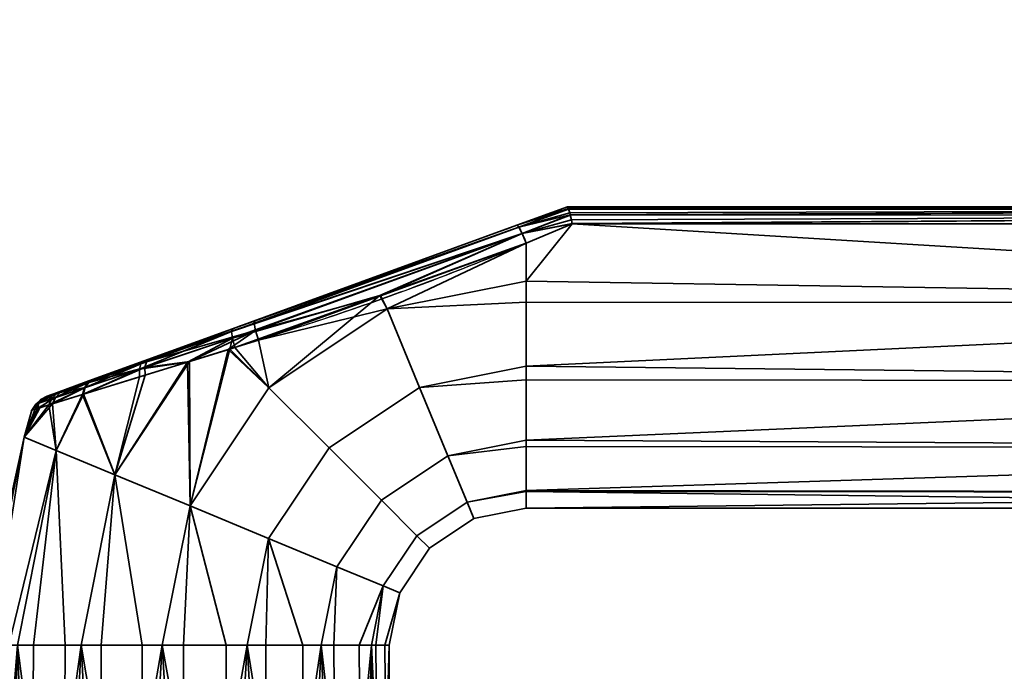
# Model space of a CAD drawing. Header units: millimetres. Extents: x -490 to 6690, y -115 to 132.
# Tile 942 of 1031: x 5534 to 5606, y 37 to 85. Entities that reach past the tile are written whole.
import ezdxf

# ---------------------------------------------------------------- set-up
doc = ezdxf.new("R2010")
doc.units = ezdxf.units.MM
doc.layers.add('151', color=7, linetype='Continuous', true_color=0xffffff)

# ---------------------------------------------------------------- blocks, each defined once
blk = doc.blocks.new('UG_SURFACE_328')
at = {"layer": '151', "color": 254, "linetype": 'Continuous', "lineweight": 35}
for points in [[(5570.316, 69.659, 1116.438), (5574, 71, 1115.949), (5574, 71, 1092.051), (5570.316, 69.659, 1091.562)], [(5574.07, 70.888, 1116.66), (5574.002, 71, 1116), (5570.316, 69.659, 1116.438)], [(5574.002, 71, 1116), (5574, 71, 1115.949), (5570.316, 69.659, 1116.438)], [(5570.316, 69.659, 1091.562), (5574.002, 71, 1092), (5574.07, 70.888, 1091.34)], [(5570.316, 69.659, 1091.562), (5574, 71, 1092.051), (5574.002, 71, 1092)], [(5574.081, 70.853, 1116.723), (5574.07, 70.888, 1116.66), (5570.316, 69.659, 1116.438)], [(5570.316, 69.659, 1091.562), (5574.07, 70.888, 1091.34), (5574.081, 70.853, 1091.277)], [(5570.316, 69.659, 1116.438), (5570.46, 69.517, 1117.27), (5574.081, 70.853, 1116.723)], [(5574.081, 70.853, 1091.277), (5570.46, 69.517, 1090.73), (5570.316, 69.659, 1091.562)], [(5574.087, 70.835, 1116.757), (5574.081, 70.853, 1116.723), (5570.46, 69.517, 1117.27)], [(5570.46, 69.517, 1090.73), (5574.081, 70.853, 1091.277), (5574.087, 70.835, 1091.243)], [(5574.17, 70.566, 1117.244), (5574.087, 70.835, 1116.757), (5570.46, 69.517, 1117.27)], [(5570.46, 69.517, 1090.73), (5574.087, 70.835, 1091.243), (5574.17, 70.566, 1090.757)], [(5574.206, 70.416, 1117.379), (5574.17, 70.566, 1117.244), (5570.46, 69.517, 1117.27)], [(5570.46, 69.517, 1090.73), (5574.17, 70.566, 1090.757), (5574.206, 70.416, 1090.621)], [(5669, 71, 1116), (5669, 71, 1092), (5574, 71, 1092.051), (5574, 71, 1115.949)], [(5669, 71, 1092), (5574.002, 71, 1092), (5574, 71, 1092.051)], [(5574, 71, 1115.949), (5574.002, 71, 1116), (5669, 71, 1116)], [(5669, 71, 1116), (5574.002, 71, 1116), (5574.07, 70.888, 1116.66)], [(5574.07, 70.888, 1091.34), (5574.002, 71, 1092), (5669, 71, 1092)], [(5574.07, 70.888, 1116.66), (5574.081, 70.853, 1116.723), (5669, 71, 1116)], [(5669, 71, 1092), (5574.081, 70.853, 1091.277), (5574.07, 70.888, 1091.34)], [(5669, 71, 1116), (5574.081, 70.853, 1116.723), (5574.087, 70.835, 1116.757)], [(5574.087, 70.835, 1091.243), (5574.081, 70.853, 1091.277), (5669, 71, 1092)], [(5574.087, 70.835, 1116.757), (5669, 70.847, 1116.764), (5669, 71, 1116)], [(5669, 71, 1092), (5669, 70.847, 1091.236), (5574.087, 70.835, 1091.243)], [(5669, 70.846, 1116.768), (5669, 70.847, 1116.764), (5574.087, 70.835, 1116.757)], [(5574.17, 70.566, 1090.757), (5574.087, 70.835, 1091.243), (5669, 70.847, 1091.236)], [(5669, 70.846, 1116.768), (5574.087, 70.835, 1116.757), (5574.17, 70.566, 1117.244)], [(5669, 70.847, 1091.236), (5574.206, 70.416, 1090.621), (5574.17, 70.566, 1090.757)], [(5574.17, 70.566, 1117.244), (5574.206, 70.416, 1117.379), (5669, 70.846, 1116.768)], [(5574.21, 70.399, 1090.607), (5574.206, 70.416, 1090.621), (5669, 70.847, 1091.236)], [(5669, 70.846, 1116.768), (5574.206, 70.416, 1117.379), (5574.21, 70.399, 1117.393)], [(5669, 70.847, 1091.236), (5669, 70.846, 1091.232), (5574.21, 70.399, 1090.607)], [(5574.21, 70.399, 1117.393), (5669, 70.415, 1117.411), (5669, 70.846, 1116.768)], [(5669, 70.846, 1091.232), (5669, 70.415, 1090.589), (5574.21, 70.399, 1090.607)], [(5570.46, 69.517, 1117.27), (5570.703, 69.056, 1117.949), (5574.206, 70.416, 1117.379)], [(5574.206, 70.416, 1090.621), (5570.703, 69.056, 1090.051), (5570.46, 69.517, 1090.73)], [(5574.21, 70.399, 1117.393), (5574.206, 70.416, 1117.379), (5570.703, 69.056, 1117.949)], [(5570.703, 69.056, 1090.051), (5574.206, 70.416, 1090.621), (5574.21, 70.399, 1090.607)], [(5574.289, 70.067, 1117.692), (5574.21, 70.399, 1117.393), (5570.703, 69.056, 1117.949)], [(5570.703, 69.056, 1090.051), (5574.21, 70.399, 1090.607), (5574.289, 70.067, 1090.308)], [(5570.703, 69.056, 1117.949), (5574.35, 69.783, 1117.84), (5574.289, 70.067, 1117.692)], [(5574.289, 70.067, 1090.308), (5574.35, 69.783, 1090.16), (5570.703, 69.056, 1090.051)], [(5574.353, 69.769, 1117.846), (5574.35, 69.783, 1117.84), (5570.703, 69.056, 1117.949)], [(5570.703, 69.056, 1090.051), (5574.35, 69.783, 1090.16), (5574.353, 69.769, 1090.154)], [(5570.703, 69.056, 1117.949), (5571, 68.361, 1118.352), (5574.353, 69.769, 1117.846)], [(5574.353, 69.769, 1090.154), (5571, 68.361, 1089.648), (5570.703, 69.056, 1090.051)], [(5669, 64.025, 1089), (5571, 65.568, 1089.082), (5574.353, 69.769, 1090.154)], [(5571, 65.568, 1089.082), (5571, 68.361, 1089.648), (5574.353, 69.769, 1090.154)], [(5574.353, 69.769, 1117.846), (5571, 65.568, 1118.918), (5669, 64.025, 1119)], [(5574.353, 69.769, 1117.846), (5571, 68.361, 1118.352), (5571, 65.568, 1118.918)], [(5669, 70.41, 1117.419), (5669, 70.415, 1117.411), (5574.21, 70.399, 1117.393)], [(5574.289, 70.067, 1090.308), (5574.21, 70.399, 1090.607), (5669, 70.415, 1090.589)], [(5669, 70.41, 1117.419), (5574.21, 70.399, 1117.393), (5574.289, 70.067, 1117.692)], [(5669, 70.415, 1090.589), (5574.35, 69.783, 1090.16), (5574.289, 70.067, 1090.308)], [(5574.289, 70.067, 1117.692), (5574.35, 69.783, 1117.84), (5669, 70.41, 1117.419)], [(5574.353, 69.769, 1090.154), (5574.35, 69.783, 1090.16), (5669, 70.415, 1090.589)], [(5669, 70.41, 1117.419), (5574.35, 69.783, 1117.84), (5574.353, 69.769, 1117.846)], [(5669, 70.415, 1090.589), (5669, 70.41, 1090.581), (5574.353, 69.769, 1090.154)], [(5574.353, 69.769, 1117.846), (5669, 69.769, 1117.846), (5669, 70.41, 1117.419)], [(5669, 70.41, 1090.581), (5669, 69.769, 1090.154), (5574.353, 69.769, 1090.154)], [(5669, 64.025, 1119), (5669, 69.769, 1117.846), (5574.353, 69.769, 1117.846)], [(5574.353, 69.769, 1090.154), (5669, 69.769, 1090.154), (5669, 64.025, 1089)], [(5570.46, 69.517, 1090.73), (5549.487, 61.9, 1091.085), (5549.549, 62.1, 1091.876)], [(5549.487, 61.9, 1091.085), (5570.46, 69.517, 1090.73), (5570.703, 69.056, 1090.051)], [(5570.703, 69.056, 1090.051), (5549.551, 61.419, 1090.427), (5549.487, 61.9, 1091.085)], [(5549.549, 62.1, 1091.876), (5570.316, 69.659, 1091.562), (5570.46, 69.517, 1090.73)], [(5551.166, 62.689, 1116.361), (5570.316, 69.659, 1116.438), (5570.316, 69.659, 1091.562), (5549.549, 62.1, 1091.876)], [(5549.551, 61.419, 1090.427), (5570.703, 69.056, 1090.051), (5560.309, 64.529, 1089.831)], [(5570.703, 69.056, 1117.949), (5570.46, 69.517, 1117.27), (5551.136, 62.488, 1117.182)], [(5551.166, 62.689, 1116.361), (5551.136, 62.488, 1117.182), (5570.46, 69.517, 1117.27)], [(5551.136, 62.488, 1117.182), (5551.233, 61.986, 1117.857), (5570.703, 69.056, 1117.949)], [(5570.46, 69.517, 1117.27), (5570.316, 69.659, 1116.438), (5551.166, 62.689, 1116.361)], [(5570.703, 69.056, 1117.949), (5551.233, 61.986, 1117.857), (5560.346, 64.501, 1118.304)], [(5570.703, 69.056, 1090.051), (5571, 68.361, 1089.648), (5560.309, 64.529, 1089.831)], [(5560.346, 64.501, 1118.304), (5571, 68.361, 1118.352), (5570.703, 69.056, 1117.949)], [(5560.833, 63.546, 1089.082), (5560.309, 64.529, 1089.831), (5571, 68.361, 1089.648)], [(5571, 68.361, 1118.352), (5560.346, 64.501, 1118.304), (5560.833, 63.546, 1118.918)], [(5571, 68.361, 1089.648), (5571, 65.568, 1089.082), (5560.833, 63.546, 1089.082)], [(5560.833, 63.546, 1118.918), (5571, 65.568, 1118.918), (5571, 68.361, 1118.352)], [(5560.833, 63.546, 1089.082), (5571, 65.568, 1089.082), (5571, 64.051, 1089.242)], [(5571, 64.051, 1118.758), (5571, 65.568, 1118.918), (5560.833, 63.546, 1118.918)], [(5669, 64.025, 1089), (5571, 64.051, 1089.242), (5571, 65.568, 1089.082)], [(5571, 65.568, 1118.918), (5571, 64.051, 1118.758), (5669, 64.025, 1119)], [(5560.309, 64.529, 1089.831), (5549.728, 60.737, 1090.011), (5549.551, 61.419, 1090.427)], [(5552.214, 57.786, 1089.082), (5549.728, 60.737, 1090.011), (5560.309, 64.529, 1089.831)], [(5551.233, 61.986, 1117.857), (5551.441, 61.275, 1118.263), (5560.346, 64.501, 1118.304)], [(5560.833, 63.546, 1118.918), (5560.346, 64.501, 1118.304), (5551.441, 61.275, 1118.263)], [(5560.309, 64.529, 1089.831), (5560.833, 63.546, 1089.082), (5552.214, 57.786, 1089.082)], [(5560.833, 63.546, 1118.918), (5563.207, 57.815, 1118.266), (5571, 59.365, 1118.266), (5571, 64.051, 1118.758)], [(5571, 64.051, 1089.242), (5571, 59.365, 1089.734), (5563.207, 57.815, 1089.734), (5560.833, 63.546, 1089.082)], [(5669, 64.025, 1119), (5571, 64.051, 1118.758), (5571, 59.365, 1118.266)], [(5571, 59.365, 1089.734), (5571, 64.051, 1089.242), (5669, 64.025, 1089)], [(5571, 59.365, 1118.266), (5669, 58.277, 1117.865), (5669, 64.025, 1119)], [(5669, 64.025, 1089), (5669, 58.277, 1090.135), (5571, 59.365, 1089.734)], [(5551.441, 61.275, 1118.263), (5552.214, 57.786, 1118.918), (5560.833, 63.546, 1118.918)], [(5563.207, 57.815, 1089.734), (5556.6, 53.4, 1089.734), (5552.214, 57.786, 1089.082), (5560.833, 63.546, 1089.082)], [(5560.833, 63.546, 1118.918), (5552.214, 57.786, 1118.918), (5556.6, 53.4, 1118.266), (5563.207, 57.815, 1118.266)], [(5539.402, 58.407, 1111.613), (5543.486, 59.894, 1114.336), (5551.166, 62.689, 1116.361), (5543.101, 59.754, 1093.847)], [(5551.166, 62.689, 1116.361), (5549.549, 62.1, 1091.876), (5543.101, 59.754, 1093.847)], [(5551.136, 62.488, 1117.182), (5551.166, 62.689, 1116.361), (5543.486, 59.894, 1114.336)], [(5549.487, 61.9, 1091.085), (5549.551, 61.419, 1090.427), (5542.756, 59.141, 1092.691)], [(5542.756, 59.141, 1092.691), (5542.875, 59.546, 1093.233), (5549.487, 61.9, 1091.085)], [(5549.487, 61.9, 1091.085), (5542.875, 59.546, 1093.233), (5543.101, 59.754, 1093.847)], [(5543.101, 59.754, 1093.847), (5549.549, 62.1, 1091.876), (5549.487, 61.9, 1091.085)], [(5551.233, 61.986, 1117.857), (5543.164, 59.278, 1115.516), (5546.408, 59.716, 1116.839)], [(5543.271, 59.687, 1114.964), (5543.164, 59.278, 1115.516), (5551.233, 61.986, 1117.857)], [(5543.486, 59.894, 1114.336), (5543.271, 59.687, 1114.964), (5551.136, 62.488, 1117.182)], [(5551.233, 61.986, 1117.857), (5551.136, 62.488, 1117.182), (5543.271, 59.687, 1114.964)], [(5546.408, 59.716, 1116.839), (5549.24, 60.593, 1117.64), (5551.233, 61.986, 1117.857)], [(5549.24, 60.593, 1117.64), (5551.441, 61.275, 1118.263), (5551.233, 61.986, 1117.857)], [(5542.756, 59.141, 1092.691), (5549.551, 61.419, 1090.427), (5546.274, 59.671, 1091.138)], [(5549.349, 60.62, 1090.135), (5546.274, 59.671, 1091.138), (5549.551, 61.419, 1090.427)], [(5551.441, 61.275, 1118.263), (5549.24, 60.593, 1117.64), (5552.214, 57.786, 1118.918)], [(5549.551, 61.419, 1090.427), (5549.728, 60.737, 1090.011), (5549.349, 60.62, 1090.135)], [(5546.454, 49.167, 1089.082), (5546.274, 59.671, 1091.138), (5549.349, 60.62, 1090.135)], [(5549.24, 60.593, 1117.64), (5546.408, 59.716, 1116.839), (5546.454, 49.167, 1118.918)], [(5549.349, 60.62, 1090.135), (5552.214, 57.786, 1089.082), (5546.454, 49.167, 1089.082)], [(5546.454, 49.167, 1118.918), (5552.214, 57.786, 1118.918), (5549.24, 60.593, 1117.64)], [(5552.214, 57.786, 1089.082), (5549.349, 60.62, 1090.135), (5549.728, 60.737, 1090.011)], [(5543.101, 59.754, 1093.847), (5537.381, 57.672, 1109.074), (5539.402, 58.407, 1111.613)], [(5537.381, 57.672, 1109.074), (5543.101, 59.754, 1093.847), (5539.346, 58.387, 1096.441)], [(5539.402, 58.407, 1111.613), (5539.059, 58.186, 1112.056), (5543.271, 59.687, 1114.964)], [(5543.164, 59.278, 1115.516), (5543.271, 59.687, 1114.964), (5539.059, 58.186, 1112.056)], [(5539.346, 58.387, 1096.441), (5543.101, 59.754, 1093.847), (5542.875, 59.546, 1093.233)], [(5543.271, 59.687, 1114.964), (5543.486, 59.894, 1114.336), (5539.402, 58.407, 1111.613)], [(5540.974, 51.437, 1116.99), (5546.408, 59.716, 1116.839), (5543.18, 58.716, 1115.926)], [(5546.408, 59.716, 1116.839), (5540.974, 51.437, 1116.99), (5546.454, 49.167, 1118.918)], [(5546.454, 49.167, 1089.082), (5540.974, 51.437, 1091.01), (5546.274, 59.671, 1091.138)], [(5542.758, 58.586, 1092.285), (5546.274, 59.671, 1091.138), (5540.974, 51.437, 1091.01)], [(5546.274, 59.671, 1091.138), (5542.758, 58.586, 1092.285), (5542.756, 59.141, 1092.691)], [(5543.164, 59.278, 1115.516), (5543.18, 58.716, 1115.926), (5546.408, 59.716, 1116.839)], [(5538.613, 57.308, 1095.278), (5538.75, 57.795, 1095.602), (5542.756, 59.141, 1092.691)], [(5542.756, 59.141, 1092.691), (5542.758, 58.586, 1092.285), (5538.613, 57.308, 1095.278)], [(5538.675, 57.327, 1112.784), (5543.18, 58.716, 1115.926), (5543.164, 59.278, 1115.516)], [(5543.164, 59.278, 1115.516), (5538.809, 57.815, 1112.458), (5538.675, 57.327, 1112.784)], [(5542.875, 59.546, 1093.233), (5542.756, 59.141, 1092.691), (5538.75, 57.795, 1095.602)], [(5538.75, 57.795, 1095.602), (5539.001, 58.166, 1096.001), (5542.875, 59.546, 1093.233)], [(5539.059, 58.186, 1112.056), (5538.809, 57.815, 1112.458), (5543.164, 59.278, 1115.516)], [(5542.875, 59.546, 1093.233), (5539.001, 58.166, 1096.001), (5539.346, 58.387, 1096.441)], [(5563.207, 57.815, 1089.734), (5571, 59.365, 1089.734), (5571, 58.376, 1090.305)], [(5571, 58.376, 1117.695), (5571, 59.365, 1118.266), (5563.207, 57.815, 1118.266)], [(5669, 58.277, 1090.135), (5571, 58.376, 1090.305), (5571, 59.365, 1089.734)], [(5571, 59.365, 1118.266), (5571, 58.376, 1117.695), (5669, 58.277, 1117.865)], [(5539.346, 58.387, 1096.441), (5537.128, 57.58, 1099.384), (5536.033, 57.181, 1102.998), (5536.242, 57.257, 1106.238)], [(5536.242, 57.257, 1106.238), (5537.381, 57.672, 1109.074), (5539.346, 58.387, 1096.441)], [(5537.128, 57.58, 1099.384), (5539.346, 58.387, 1096.441), (5539.001, 58.166, 1096.001)], [(5539.059, 58.186, 1112.056), (5539.402, 58.407, 1111.613), (5537.381, 57.672, 1109.074)], [(5538.613, 57.308, 1095.278), (5542.758, 58.586, 1092.285), (5540.974, 51.437, 1091.01)], [(5540.974, 51.437, 1116.99), (5543.18, 58.716, 1115.926), (5538.675, 57.327, 1112.784)], [(5563.207, 57.815, 1118.266), (5565.274, 52.824, 1115.147), (5571, 53.963, 1115.147), (5571, 58.376, 1117.695)], [(5571, 58.376, 1090.305), (5571, 53.963, 1092.853), (5565.274, 52.824, 1092.853), (5563.207, 57.815, 1089.734)], [(5669, 58.277, 1117.865), (5571, 58.376, 1117.695), (5571, 53.963, 1115.147)], [(5571, 53.963, 1092.853), (5571, 58.376, 1090.305), (5669, 58.277, 1090.135)], [(5571, 53.963, 1115.147), (5669, 53.402, 1114.615), (5669, 58.277, 1117.865)], [(5669, 58.277, 1090.135), (5669, 53.402, 1093.385), (5571, 53.963, 1092.853)], [(5536.033, 57.181, 1102.998), (5537.128, 57.58, 1099.384), (5536.709, 57.348, 1099.121)], [(5536.142, 56.541, 1098.674), (5536.372, 56.992, 1098.879), (5538.75, 57.795, 1095.602)], [(5538.75, 57.795, 1095.602), (5538.613, 57.308, 1095.278), (5536.142, 56.541, 1098.674)], [(5536.97, 57.441, 1109.363), (5537.381, 57.672, 1109.074), (5536.242, 57.257, 1106.238)], [(5539.001, 58.166, 1096.001), (5538.75, 57.795, 1095.602), (5536.372, 56.992, 1098.879)], [(5536.372, 56.992, 1098.879), (5536.709, 57.348, 1099.121), (5539.001, 58.166, 1096.001)], [(5536.424, 56.629, 1109.854), (5538.675, 57.327, 1112.784), (5538.809, 57.815, 1112.458)], [(5538.809, 57.815, 1112.458), (5536.643, 57.084, 1109.63), (5536.424, 56.629, 1109.854)], [(5536.97, 57.441, 1109.363), (5536.643, 57.084, 1109.63), (5538.809, 57.815, 1112.458)], [(5539.001, 58.166, 1096.001), (5536.709, 57.348, 1099.121), (5537.128, 57.58, 1099.384)], [(5537.381, 57.672, 1109.074), (5536.97, 57.441, 1109.363), (5539.059, 58.186, 1112.056)], [(5538.809, 57.815, 1112.458), (5539.059, 58.186, 1112.056), (5536.97, 57.441, 1109.363)], [(5556.6, 53.4, 1089.734), (5552.186, 46.793, 1089.734), (5546.454, 49.167, 1089.082), (5552.214, 57.786, 1089.082)], [(5552.214, 57.786, 1118.918), (5546.454, 49.167, 1118.918), (5552.186, 46.793, 1118.266), (5556.6, 53.4, 1118.266)], [(5565.274, 52.824, 1092.853), (5560.42, 49.58, 1092.853), (5556.6, 53.4, 1089.734), (5563.207, 57.815, 1089.734)], [(5563.207, 57.815, 1118.266), (5556.6, 53.4, 1118.266), (5560.42, 49.58, 1115.147), (5565.274, 52.824, 1115.147)], [(5536.709, 57.348, 1099.121), (5536.372, 56.992, 1098.879), (5535.194, 56.594, 1102.889)], [(5535.194, 56.594, 1102.889), (5535.575, 56.943, 1102.941), (5536.709, 57.348, 1099.121)], [(5535.483, 56.335, 1100.914), (5535.194, 56.594, 1102.889), (5536.372, 56.992, 1098.879)], [(5535.575, 56.943, 1102.941), (5535.194, 56.594, 1102.889), (5535.419, 56.67, 1106.481)], [(5536.643, 57.084, 1109.63), (5535.419, 56.67, 1106.481), (5535.353, 56.295, 1107.104)], [(5535.353, 56.295, 1107.104), (5536.424, 56.629, 1109.854), (5536.643, 57.084, 1109.63)], [(5535.791, 57.02, 1106.364), (5535.419, 56.67, 1106.481), (5536.643, 57.084, 1109.63)], [(5535.419, 56.67, 1106.481), (5535.791, 57.02, 1106.364), (5535.575, 56.943, 1102.941)], [(5536.372, 56.992, 1098.879), (5536.142, 56.541, 1098.674), (5535.483, 56.335, 1100.914)], [(5536.709, 57.348, 1099.121), (5535.575, 56.943, 1102.941), (5536.033, 57.181, 1102.998)], [(5536.033, 57.181, 1102.998), (5535.575, 56.943, 1102.941), (5535.791, 57.02, 1106.364)], [(5536.242, 57.257, 1106.238), (5535.791, 57.02, 1106.364), (5536.97, 57.441, 1109.363)], [(5536.643, 57.084, 1109.63), (5536.97, 57.441, 1109.363), (5535.791, 57.02, 1106.364)], [(5535.791, 57.02, 1106.364), (5536.242, 57.257, 1106.238), (5536.033, 57.181, 1102.998)], [(5536.142, 56.541, 1098.674), (5538.613, 57.308, 1095.278), (5536.692, 53.211, 1095.183)], [(5536.692, 53.211, 1112.817), (5538.675, 57.327, 1112.784), (5536.424, 56.629, 1109.854)], [(5538.675, 57.327, 1112.784), (5536.692, 53.211, 1112.817), (5540.974, 51.437, 1116.99)], [(5540.974, 51.437, 1091.01), (5536.692, 53.211, 1095.183), (5538.613, 57.308, 1095.278)], [(5534.348, 54.182, 1107.119), (5536.692, 53.211, 1112.817), (5536.424, 56.629, 1109.854)], [(5536.424, 56.629, 1109.854), (5535.353, 56.295, 1107.104), (5534.348, 54.182, 1107.119)], [(5534.348, 54.182, 1100.881), (5535.483, 56.335, 1100.914), (5536.142, 56.541, 1098.674)], [(5536.142, 56.541, 1098.674), (5536.692, 53.211, 1095.183), (5534.348, 54.182, 1100.881)], [(5534.916, 56.158, 1102.843), (5535.483, 56.335, 1100.914), (5534.348, 54.182, 1100.881)], [(5534.348, 54.182, 1107.119), (5535.353, 56.295, 1107.104), (5535.15, 56.231, 1106.582)], [(5534.348, 54.182, 1107.119), (5535.15, 56.231, 1106.582), (5534.916, 56.158, 1102.843)], [(5534.916, 56.158, 1102.843), (5534.348, 54.182, 1100.881), (5534.348, 54.182, 1107.119)], [(5534.916, 56.158, 1102.843), (5535.15, 56.231, 1106.582), (5535.419, 56.67, 1106.481)], [(5535.419, 56.67, 1106.481), (5535.194, 56.594, 1102.889), (5534.916, 56.158, 1102.843)], [(5535.483, 56.335, 1100.914), (5534.916, 56.158, 1102.843), (5535.194, 56.594, 1102.889)], [(5535.419, 56.67, 1106.481), (5535.15, 56.231, 1106.582), (5535.353, 56.295, 1107.104)], [(5534.348, 54.182, 1100.881), (5531.328, 39, 1100.881), (5531, 39, 1104)], [(5531, 39, 1104), (5534.348, 54.182, 1107.119), (5534.348, 54.182, 1100.881)], [(5531, 39, 1104), (5531.164, 39, 1105.559), (5534.348, 54.182, 1107.119)], [(5531.164, 39, 1105.559), (5531.328, 39, 1107.119), (5534.348, 54.182, 1107.119)], [(5536.692, 53.211, 1112.817), (5534.348, 54.182, 1107.119), (5531.328, 39, 1107.119), (5533.234, 39, 1111.4)], [(5531.959, 39, 1099.465), (5531.328, 39, 1100.881), (5534.348, 54.182, 1100.881)], [(5534.348, 54.182, 1100.881), (5536.692, 53.211, 1095.183), (5533.865, 39, 1095.183), (5531.959, 39, 1099.465)], [(5565.274, 52.824, 1092.853), (5571, 53.963, 1092.853), (5571, 53.516, 1093.467)], [(5571, 53.516, 1114.532), (5571, 53.963, 1115.147), (5565.274, 52.824, 1115.147)], [(5669, 53.402, 1093.385), (5571, 53.516, 1093.467), (5571, 53.963, 1092.853)], [(5571, 53.963, 1115.147), (5571, 53.516, 1114.532), (5669, 53.402, 1114.615)], [(5533.234, 39, 1111.4), (5533.865, 39, 1112.817), (5536.692, 53.211, 1112.817)], [(5536.692, 53.211, 1112.817), (5533.865, 39, 1112.817), (5537.348, 39, 1115.953)], [(5535.017, 39, 1094.146), (5533.865, 39, 1095.183), (5536.692, 53.211, 1095.183)], [(5536.692, 53.211, 1095.183), (5540.974, 51.437, 1091.01), (5538.5, 39, 1091.01), (5535.017, 39, 1094.146)], [(5537.348, 39, 1115.953), (5538.5, 39, 1116.99), (5540.974, 51.437, 1116.99), (5536.692, 53.211, 1112.817)], [(5560.42, 49.58, 1092.853), (5557.176, 44.726, 1092.853), (5552.186, 46.793, 1089.734), (5556.6, 53.4, 1089.734)], [(5556.6, 53.4, 1118.266), (5552.186, 46.793, 1118.266), (5557.176, 44.726, 1115.147), (5560.42, 49.58, 1115.147)], [(5565.274, 52.824, 1115.147), (5566.677, 49.437, 1110.101), (5571, 50.297, 1110.101), (5571, 53.516, 1114.532)], [(5571, 53.516, 1093.467), (5571, 50.297, 1097.899), (5566.677, 49.437, 1097.899), (5565.274, 52.824, 1092.853)], [(5669, 53.402, 1114.615), (5571, 53.516, 1114.532), (5571, 50.297, 1110.101)], [(5571, 50.297, 1097.899), (5571, 53.516, 1093.467), (5669, 53.402, 1093.385)], [(5571, 50.297, 1110.101), (5669, 50.144, 1109.746), (5669, 53.402, 1114.615)], [(5571, 50.297, 1097.899), (5669, 53.402, 1093.385), (5669, 50.144, 1098.254)], [(5566.677, 49.437, 1097.899), (5563.012, 46.988, 1097.899), (5560.42, 49.58, 1092.853), (5565.274, 52.824, 1092.853)], [(5565.274, 52.824, 1115.147), (5560.42, 49.58, 1115.147), (5563.012, 46.988, 1110.101), (5566.677, 49.437, 1110.101)], [(5540.974, 51.437, 1116.99), (5538.5, 39, 1116.99), (5542.957, 39, 1118.439)], [(5539.975, 39, 1090.53), (5538.5, 39, 1091.01), (5540.974, 51.437, 1091.01)], [(5540.974, 51.437, 1091.01), (5546.454, 49.167, 1089.082), (5544.432, 39, 1089.082), (5539.975, 39, 1090.53)], [(5542.957, 39, 1118.439), (5544.432, 39, 1118.918), (5546.454, 49.167, 1118.918), (5540.974, 51.437, 1116.99)], [(5566.677, 49.437, 1097.899), (5571, 50.297, 1097.899), (5571, 50.218, 1098.27)], [(5571, 50.218, 1109.73), (5571, 50.297, 1110.101), (5566.677, 49.437, 1110.101)], [(5566.677, 49.437, 1110.101), (5567.173, 48.239, 1104), (5571, 49, 1104), (5571, 50.218, 1109.73)], [(5571, 50.218, 1098.27), (5571, 49, 1104), (5567.173, 48.239, 1104), (5566.677, 49.437, 1097.899)], [(5669, 50.144, 1098.254), (5571, 50.218, 1098.27), (5571, 50.297, 1097.899)], [(5571, 50.297, 1110.101), (5571, 50.218, 1109.73), (5669, 50.144, 1109.746)], [(5669, 50.144, 1109.746), (5571, 50.218, 1109.73), (5571, 49, 1104)], [(5669, 49, 1104), (5571, 49, 1104), (5571, 50.218, 1098.27)], [(5571, 50.218, 1098.27), (5669, 50.144, 1098.254), (5669, 49, 1104)], [(5571, 49, 1104), (5669, 49, 1104), (5669, 50.144, 1109.746)], [(5546.454, 49.167, 1118.918), (5544.432, 39, 1118.918), (5549.093, 39, 1118.428)], [(5545.974, 39, 1089.244), (5544.432, 39, 1089.082), (5546.454, 49.167, 1089.082)], [(5546.454, 49.167, 1089.082), (5552.186, 46.793, 1089.734), (5550.635, 39, 1089.734), (5545.974, 39, 1089.244)], [(5549.093, 39, 1118.428), (5550.635, 39, 1118.266), (5552.186, 46.793, 1118.266), (5546.454, 49.167, 1118.918)], [(5563.012, 46.988, 1097.899), (5560.563, 43.323, 1097.899), (5557.176, 44.726, 1092.853), (5560.42, 49.58, 1092.853)], [(5560.42, 49.58, 1115.147), (5557.176, 44.726, 1115.147), (5560.563, 43.323, 1110.101), (5563.012, 46.988, 1110.101)], [(5567.173, 48.239, 1104), (5563.929, 46.071, 1104), (5563.012, 46.988, 1097.899), (5566.677, 49.437, 1097.899)], [(5566.677, 49.437, 1110.101), (5563.012, 46.988, 1110.101), (5563.929, 46.071, 1104), (5567.173, 48.239, 1104)], [(5552.186, 46.793, 1118.266), (5550.635, 39, 1118.266), (5554.694, 39, 1115.923)], [(5551.978, 39, 1090.51), (5550.635, 39, 1089.734), (5552.186, 46.793, 1089.734)], [(5552.186, 46.793, 1089.734), (5557.176, 44.726, 1092.853), (5556.037, 39, 1092.853), (5551.978, 39, 1090.51)], [(5554.694, 39, 1115.923), (5556.037, 39, 1115.147), (5557.176, 44.726, 1115.147), (5552.186, 46.793, 1118.266)], [(5563.929, 46.071, 1104), (5561.761, 42.827, 1104), (5560.563, 43.323, 1097.899), (5563.012, 46.988, 1097.899)], [(5563.012, 46.988, 1110.101), (5560.563, 43.323, 1110.101), (5561.761, 42.827, 1104), (5563.929, 46.071, 1104)], [(5560.563, 43.323, 1110.101), (5557.176, 44.726, 1115.147), (5556.037, 39, 1115.147), (5558.792, 39, 1111.356)], [(5556.949, 39, 1094.107), (5556.037, 39, 1092.853), (5557.176, 44.726, 1092.853)], [(5557.176, 44.726, 1092.853), (5560.563, 43.323, 1097.899), (5559.703, 39, 1097.899), (5556.949, 39, 1094.107)], [(5558.792, 39, 1111.356), (5559.703, 39, 1110.101), (5560.563, 43.323, 1110.101)], [(5561.761, 42.827, 1104), (5560.563, 43.323, 1110.101), (5559.703, 39, 1110.101), (5560.678, 39, 1105.517)], [(5560.026, 39, 1099.416), (5559.703, 39, 1097.899), (5560.563, 43.323, 1097.899)], [(5560.563, 43.323, 1097.899), (5561.761, 42.827, 1104), (5561, 39, 1104), (5560.026, 39, 1099.416)], [(5560.678, 39, 1105.517), (5561, 39, 1104), (5561.761, 42.827, 1104)], [(5533.865, 39, 1095.183), (5534.853, 13, 1093.963), (5531.734, 13, 1099.365)], [(5533.865, 39, 1112.817), (5533.01, 13, 1111.5), (5537.183, 13, 1116.135)], [(5537.183, 13, 1116.135), (5537.348, 39, 1115.953), (5533.865, 39, 1112.817)], [(5533.865, 39, 1095.183), (5535.017, 39, 1094.146), (5534.853, 13, 1093.963)], [(5534.853, 13, 1093.963), (5535.017, 39, 1094.146), (5538.5, 39, 1091.01)], [(5538.5, 39, 1091.01), (5539.899, 13, 1090.297), (5534.853, 13, 1093.963)], [(5538.5, 39, 1116.99), (5537.183, 13, 1116.135), (5542.881, 13, 1118.672)], [(5538.5, 39, 1116.99), (5537.348, 39, 1115.953), (5537.183, 13, 1116.135)], [(5542.881, 13, 1118.672), (5542.957, 39, 1118.439), (5538.5, 39, 1116.99)], [(5538.5, 39, 1091.01), (5539.975, 39, 1090.53), (5539.899, 13, 1090.297)], [(5539.899, 13, 1090.297), (5539.975, 39, 1090.53), (5544.432, 39, 1089.082)], [(5544.432, 39, 1089.082), (5546, 13, 1089), (5539.899, 13, 1090.297)], [(5544.432, 39, 1118.918), (5542.881, 13, 1118.672), (5549.119, 13, 1118.672)], [(5544.432, 39, 1118.918), (5542.957, 39, 1118.439), (5542.881, 13, 1118.672)], [(5549.119, 13, 1118.672), (5549.093, 39, 1118.428), (5544.432, 39, 1118.918)], [(5544.432, 39, 1089.082), (5545.974, 39, 1089.244), (5546, 13, 1089)], [(5546, 13, 1089), (5545.974, 39, 1089.244), (5550.635, 39, 1089.734)], [(5550.635, 39, 1089.734), (5552.101, 13, 1090.297), (5546, 13, 1089)], [(5550.635, 39, 1118.266), (5549.093, 39, 1118.428), (5549.119, 13, 1118.672)], [(5550.635, 39, 1118.266), (5549.119, 13, 1118.672), (5554.817, 13, 1116.135)], [(5554.817, 13, 1116.135), (5554.694, 39, 1115.923), (5550.635, 39, 1118.266)], [(5550.635, 39, 1089.734), (5551.978, 39, 1090.51), (5552.101, 13, 1090.297)], [(5552.101, 13, 1090.297), (5551.978, 39, 1090.51), (5556.037, 39, 1092.853)], [(5556.037, 39, 1092.853), (5557.147, 13, 1093.963), (5552.101, 13, 1090.297)], [(5556.037, 39, 1115.147), (5554.694, 39, 1115.923), (5554.817, 13, 1116.135)], [(5556.037, 39, 1115.147), (5554.817, 13, 1116.135), (5558.99, 13, 1111.5)], [(5558.99, 13, 1111.5), (5558.792, 39, 1111.356), (5556.037, 39, 1115.147)], [(5556.037, 39, 1092.853), (5556.949, 39, 1094.107), (5557.147, 13, 1093.963)], [(5557.147, 13, 1093.963), (5556.949, 39, 1094.107), (5559.703, 39, 1097.899)], [(5559.703, 39, 1097.899), (5560.266, 13, 1099.365), (5557.147, 13, 1093.963)], [(5559.703, 39, 1110.101), (5558.792, 39, 1111.356), (5558.99, 13, 1111.5)], [(5559.703, 39, 1110.101), (5558.99, 13, 1111.5), (5560.918, 13, 1105.568)], [(5560.918, 13, 1105.568), (5560.678, 39, 1105.517), (5559.703, 39, 1110.101)], [(5559.703, 39, 1097.899), (5560.026, 39, 1099.416), (5560.266, 13, 1099.365)], [(5560.266, 13, 1099.365), (5560.026, 39, 1099.416), (5561, 39, 1104)], [(5561, 39, 1104), (5560.918, 13, 1105.568), (5560.266, 13, 1099.365)], [(5561, 39, 1104), (5560.678, 39, 1105.517), (5560.918, 13, 1105.568)]]:
    blk.add_3dface(points, dxfattribs=at)
blk = doc.blocks.new('UG_SURFACE_369')
at = {"layer": '151', "color": 254, "linetype": 'Continuous', "lineweight": 35}
for points in [[(6523.25, 111.75, 2030.25), (5476.75, 111.75, 2030.25), (5476.75, -10, 2030.25), (6523.25, -10, 2030.25)], [(6501.25, 111.75, 2008.25), (6501.25, 4, 2008.25), (5498.75, 4, 2008.25), (5498.75, 111.75, 2008.25)]]:
    blk.add_3dface(points, dxfattribs=at)
blk = doc.blocks.new('UG_SURFACE_370')
at = {"layer": '151', "color": 7, "linetype": 'Continuous', "lineweight": 35}
for points in [[(6501.25, 4, 2008.25), (6501.25, 111.75, 2008.25), (5498.75, 111.75, 2008.25), (5498.75, 4, 2008.25)], [(5499, 4, 2008), (5499, 111.75, 2008), (6501, 111.75, 2008), (6501, 4, 2008)]]:
    blk.add_3dface(points, dxfattribs=at)
blk = doc.blocks.new('UG_SURFACE_390')
at = {"layer": '151', "color": 252, "linetype": 'Continuous', "lineweight": 35}
for points in [[(6690, -6.2, 2202), (6690, 113.2, 2202), (5310, 113.2, 2202), (5310, -6.2, 2202)], [(5460, -6.2, 2052), (5460, 113.2, 2052), (6540, 113.2, 2052), (6540, -6.2, 2052)]]:
    blk.add_3dface(points, dxfattribs=at)

msp = doc.modelspace()

# ---------------------------------------------------------------- linework, layer by layer
at = {"layer": '151', "color": 253, "linetype": 'Continuous', "lineweight": -3}
for p, q in [((5574, 71, 1115.949), (5574, 71, 1092.051)), ((5574.002, 71, 1116), (5669, 71, 1116)), ((5669, 71, 1092), (5574.002, 71, 1092)), ((5669, 69.769, 1117.846), (5574.353, 69.769, 1117.846)), ((5574.353, 69.769, 1090.154), (5669, 69.769, 1090.154))]:
    msp.add_line(p, q, dxfattribs=at)
at = {"layer": '151', "color": 253, "linetype": 'Continuous', "lineweight": -3, "extrusion": (0, 1, 0)}
msp.add_circle((-5546, 1104, 39), 15, dxfattribs=at)
at = {"layer": '151', "color": 253, "linetype": 'Continuous', "lineweight": -3, "extrusion": (0.934658, 0.340188, -0.103375)}
msp.add_arc((-1841.702, 1654.025, 5114.627), 2, 0, 74.14436, dxfattribs=at)
at = {"layer": '151', "color": 253, "linetype": 'Continuous', "lineweight": -3, "extrusion": (0.934658, 0.340188, 0.103375)}
msp.add_arc((-1841.702, 542.146, 5342.879), 2, 285.85564, 0, dxfattribs=at)
at = {"layer": '151', "color": 253, "linetype": 'Continuous', "lineweight": -3, "extrusion": (1, 0, 0)}
msp.add_arc((64, 1104, 5571), 15, 73.09721, 286.90279, dxfattribs=at)
at = {"layer": '151', "color": 253, "linetype": 'Continuous', "lineweight": -3, "extrusion": (-0.34202, 0.939693, 0)}
for start_param, end_param in [(5.007398, 5.117253), (1.165933, 1.275787)]:
    msp.add_ellipse((5559.931, 65.879, 1104), major_axis=(35.717, 13), ratio=0.34202, start_param=start_param, end_param=end_param, dxfattribs=at)
at = {"layer": '151', "color": 253, "linetype": 'Continuous', "lineweight": -3, "extrusion": (0.387206, -0.921993, 0)}
for start_param, end_param in [(1.176005, 1.275787), (5.007398, 5.10718)]:
    msp.add_ellipse((5560.615, 64, 1104), major_axis=(35.717, 15), ratio=0.387206, start_param=start_param, end_param=end_param, dxfattribs=at)
at = {"layer": '151', "color": 253, "linetype": 'Continuous', "lineweight": -3}
for points in [[(5574, 71, 1115.949), (5574, 71, 1115.966), (5574.001, 71, 1115.983), (5574.002, 71, 1116)], [(5574.002, 71, 1092), (5574.001, 71, 1092.017), (5574, 71, 1092.034), (5574, 71, 1092.051)], [(5574.353, 69.769, 1090.154), (5574.206, 70.484, 1090.452), (5574.061, 71, 1091.202), (5574.002, 71, 1092)], [(5574.002, 71, 1116), (5574.061, 71, 1116.798), (5574.206, 70.484, 1117.548), (5574.353, 69.769, 1117.846)]]:
    msp.add_open_spline(points, degree=3, dxfattribs=at)
for points, knots in [([(5570.316, 69.659, 1091.562), (5566.985, 68.447, 1091.193), (5563.659, 67.236, 1091.147), (5557.007, 64.815, 1091.18), (5553.682, 63.605, 1091.261), (5548.703, 61.793, 1091.991), (5547.055, 61.193, 1092.344), (5543.874, 60.035, 1093.416), (5542.315, 59.467, 1094.149), (5539.534, 58.456, 1096.12), (5538.29, 58.003, 1097.38), (5536.951, 57.515, 1099.658), (5536.595, 57.386, 1100.478), (5536.114, 57.211, 1102.174), (5535.984, 57.163, 1103.077), (5535.976, 57.16, 1105.753), (5536.478, 57.343, 1107.522), (5538.264, 57.993, 1110.592), (5539.508, 58.446, 1111.855), (5542.283, 59.456, 1113.833), (5543.841, 60.023, 1114.57), (5547.021, 61.18, 1115.648), (5548.654, 61.775, 1116), (5553.629, 63.585, 1116.735), (5556.977, 64.804, 1116.82), (5563.646, 67.231, 1116.853), (5566.98, 68.445, 1116.807), (5570.316, 69.659, 1116.438)], [0, 0, 0, 0, 0.125, 0.125, 0.25, 0.25, 0.3125, 0.3125, 0.375, 0.375, 0.4375, 0.4375, 0.46875, 0.46875, 0.5, 0.5, 0.5625, 0.5625, 0.625, 0.625, 0.6875, 0.6875, 0.75, 0.75, 0.875, 0.875, 1, 1, 1, 1]), ([(5571, 68.361, 1118.352), (5569.257, 67.644, 1118.57), (5567.509, 66.939, 1118.681), (5563.999, 65.574, 1118.808), (5562.235, 64.916, 1118.824), (5558.689, 63.651, 1118.792), (5556.907, 63.044, 1118.744), (5553.329, 61.87, 1118.509), (5551.523, 61.297, 1118.319), (5547.969, 60.188, 1117.666), (5546.224, 59.651, 1117.205), (5542.847, 58.613, 1115.848), (5541.223, 58.114, 1114.949), (5538.365, 57.232, 1112.627), (5537.113, 56.843, 1111.181), (5535.356, 56.296, 1107.833), (5534.866, 56.142, 1105.944), (5534.854, 56.139, 1103.1), (5534.971, 56.175, 1102.138), (5535.42, 56.316, 1100.311), (5535.753, 56.419, 1099.43), (5536.62, 56.69, 1097.744), (5537.138, 56.851, 1096.968), (5538.322, 57.218, 1095.534), (5538.992, 57.426, 1094.873), (5541.124, 58.084, 1093.114), (5542.745, 58.582, 1092.203), (5546.114, 59.617, 1090.83), (5547.862, 60.155, 1090.359), (5553.223, 61.827, 1089.358), (5556.837, 62.991, 1089.226), (5562.195, 64.901, 1089.176), (5563.97, 65.564, 1089.192), (5567.499, 66.935, 1089.318), (5569.254, 67.642, 1089.43), (5571, 68.361, 1089.648)], [0, 0, 0, 0, 0.0625, 0.0625, 0.125, 0.125, 0.1875, 0.1875, 0.25, 0.25, 0.3125, 0.3125, 0.375, 0.375, 0.4375, 0.4375, 0.5, 0.5, 0.53125, 0.53125, 0.5625, 0.5625, 0.59375, 0.59375, 0.625, 0.625, 0.6875, 0.6875, 0.75, 0.75, 0.875, 0.875, 0.9375, 0.9375, 1, 1, 1, 1])]:
    msp.add_open_spline(points, degree=3, knots=knots, dxfattribs=at)

# ---------------------------------------------------------------- block references
for name in ['UG_SURFACE_370', 'UG_SURFACE_390', 'UG_SURFACE_369', 'UG_SURFACE_328']:
    msp.add_blockref(name, (0, 0), dxfattribs=at)

doc.saveas('drawing.dxf')
